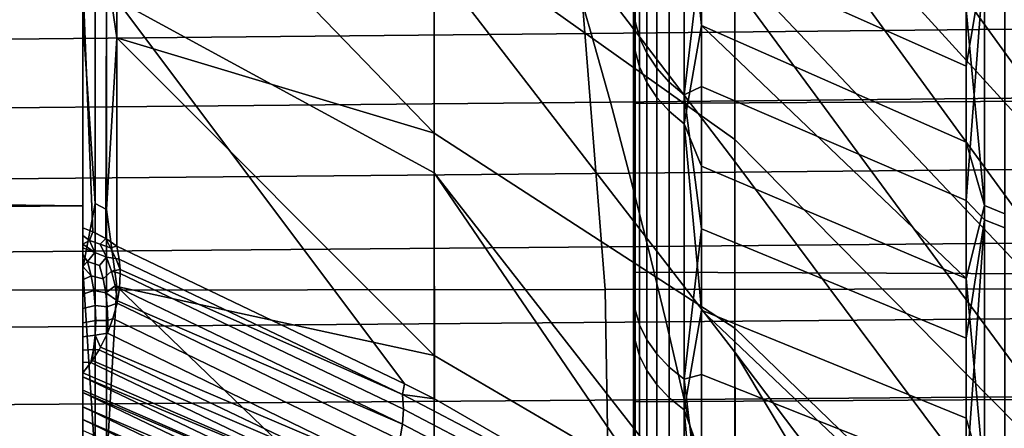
# Model space of a CAD drawing. Header units: metres. Extents: x -23 to 242, y -40 to 23.
# Tile 310 of 450: x 60.33 to 62.93, y 12.8 to 13.87. Entities that reach past the tile are written whole.
import ezdxf

# ---------------------------------------------------------------- set-up
doc = ezdxf.new("R2010")
doc.units = ezdxf.units.M
doc.layers.add('solid_10171013', color=7, linetype='CONTINUOUS')

msp = doc.modelspace()

# ---------------------------------------------------------------- linework, layer by layer
at = {"layer": 'solid_10171013'}
for points in [[(62.96183, 13.739978, 89.896179), (62.216911, 14.770289, 89.719513), (62.216911, 15.111086, 90.517403), (62.96183, 14.075115, 90.644356)], [(62.216911, 13.49982, 87.450623), (61.425186, 14.537922, 87.264099), (61.425186, 15.010462, 88.053757), (62.216911, 13.963507, 88.183937)], [(62.96183, 13.965865, 102.611633), (62.216911, 14.813896, 103.184677), (62.216911, 14.436056, 103.965698), (62.96183, 13.617125, 103.353569)], [(62.96183, 13.365105, 89.167099), (62.216911, 14.3874, 88.940956), (62.216911, 14.770289, 89.719513), (62.96183, 13.739978, 89.896179)], [(62.216911, 14.017076, 104.725449), (61.425186, 14.627672, 105.593086), (61.425186, 14.121131, 106.361374), (62.216911, 13.558147, 105.461754)], [(61.95388, 14.591146, 82.93924), (61.950001, 13.927333, 82.171532), (61.95388, 13.869023, 82.201538)], [(61.95388, 14.591146, 82.93924), (61.95388, 13.869023, 82.201538), (61.965477, 13.826366, 82.245522), (61.965477, 14.546268, 82.980949)], [(61.965477, 14.546268, 82.980949), (61.965477, 13.826366, 82.245522), (61.984608, 13.785046, 82.288116), (61.984608, 14.502796, 83.021347)], [(60.589287, 13.925312, 84.850571), (60.589287, 14.532804, 85.617859), (61.425186, 14.023881, 86.500809), (61.425186, 13.469806, 85.766068)], [(62.216911, 12.997659, 86.743088), (61.425186, 14.023881, 86.500809), (61.425186, 14.537922, 87.264099), (62.216911, 13.49982, 87.450623)], [(61.95388, 13.791306, 110.873436), (61.950001, 14.353889, 110.401146), (61.95388, 14.517418, 110.139664)], [(61.950001, 13.652664, 111.183571), (79.15036, 13.751911, 111.09066), (79.133728, 14.494763, 110.352951), (61.950001, 14.401296, 110.450058)], [(61.95388, 13.791306, 110.873436), (61.95388, 14.517418, 110.139664), (61.965477, 14.472766, 110.09771), (61.965477, 13.748888, 110.829224)], [(61.984608, 14.502796, 83.021347), (61.984608, 13.785046, 82.288116), (62.010979, 13.745705, 82.328674), (62.010979, 14.461407, 83.059814)], [(61.965477, 13.748888, 110.829224), (61.965477, 14.472766, 110.09771), (61.984608, 14.429514, 110.057076), (61.984608, 13.707799, 110.7864)], [(62.010979, 14.461407, 83.059814), (62.010979, 13.745705, 82.328674), (62.044178, 13.708955, 82.366562), (62.044178, 14.422743, 83.095749)], [(60.562321, 14.011291, 108.085678), (60.589287, 13.825337, 108.267899), (61.425186, 13.574278, 107.101509), (60.589287, 14.439425, 107.505745)], [(60.589287, 14.439425, 107.505745), (61.425186, 13.574278, 107.101509), (61.425186, 14.121131, 106.361374)], [(61.984608, 13.707799, 110.7864), (61.984608, 14.429514, 110.057076), (62.010979, 14.388333, 110.018379), (62.010979, 13.668678, 110.745628)], [(62.044178, 14.422743, 83.095749), (62.044178, 13.708955, 82.366562), (62.083687, 13.675367, 82.401192), (62.083687, 14.387407, 83.128593)], [(62.128605, 14.062056, 82.848083), (62.825428, 13.750789, 83.367798), (62.825428, 14.094557, 83.737457), (62.128605, 14.41717, 83.223656)], [(62.96183, 13.617125, 103.353569), (62.216911, 14.436056, 103.965698), (62.216911, 14.017076, 104.725449), (62.96183, 13.229003, 104.075684)], [(61.950001, 13.60777, 111.132309), (61.950001, 13.652664, 111.183571), (61.950001, 14.401296, 110.450058), (61.950001, 14.353889, 110.401146)], [(62.010979, 13.668678, 110.745628), (62.010979, 14.388333, 110.018379), (62.044178, 14.349866, 109.982239), (62.044178, 13.632134, 110.707542)], [(62.083687, 14.387407, 83.128593), (62.083687, 13.675367, 82.401192), (62.128605, 14.062056, 82.848083)], [(62.96183, 12.95158, 88.459229), (62.216911, 13.963507, 88.183937), (62.216911, 14.3874, 88.940956), (62.96183, 13.365105, 89.167099)], [(61.95388, 13.791306, 110.873436), (61.950001, 13.60777, 111.132309), (61.950001, 14.353889, 110.401146)], [(62.044178, 13.632134, 110.707542), (62.044178, 14.349866, 109.982239), (62.083687, 14.314708, 109.949211), (62.083687, 13.598736, 110.672737)], [(62.083687, 14.314708, 109.949211), (62.128605, 14.218787, 109.988602), (62.128605, 13.858145, 110.358864)], [(62.083687, 13.598736, 110.672737), (62.083687, 14.314708, 109.949211), (62.128605, 13.858145, 110.358864)], [(62.128605, 13.858145, 110.358864), (62.128605, 14.218787, 109.988602), (62.825428, 13.900286, 109.473862), (62.825428, 13.550977, 109.838295)], [(61.797546, 14.150661, 275.475983), (61.875191, 13.162882, 275.751465), (65.812691, 13.168325, 276.476349), (65.710823, 14.15673, 276.195892)], [(25.478163, 13.724939, 81.952629), (25.256577, 14.04275, 82.259171), (60.5, 14.142144, 82.357857), (60.5, 13.383145, 81.637604)], [(57.900394, 14.145563, 274.758606), (57.955215, 13.158263, 275.0289), (61.875191, 13.162882, 275.751465), (61.797546, 14.150661, 275.475983)], [(60.200001, 14.142136, 110.642136), (60.200001, 13.382612, 111.3629), (60.5, 13.383145, 111.362396), (60.5, 14.142144, 110.642143)], [(60.5, 13.3251, 84.072739), (60.5, 13.383145, 81.637604), (60.5, 14.142144, 82.357857), (60.5, 13.975814, 84.809357)], [(60.5, 13.218121, 109.04097), (60.5, 13.874959, 108.310181), (60.5, 14.142144, 110.642143), (60.5, 13.383145, 111.362396)], [(62.216911, 13.558147, 105.461754), (61.425186, 14.121131, 106.361374), (61.425186, 13.574278, 107.101509), (62.216911, 13.06058, 106.172523)], [(62.874355, 14.037746, 83.728752), (62.825428, 14.094557, 83.737457), (62.825428, 13.750789, 83.367798)], [(62.083687, 13.675367, 82.401192), (62.128605, 13.697162, 82.48201), (62.128605, 14.062056, 82.848083)], [(62.128605, 13.697162, 82.48201), (62.825428, 13.397328, 83.007385), (62.825428, 13.750789, 83.367798), (62.128605, 14.062056, 82.848083)], [(62.874393, 14.072927, 109.23243), (62.874393, 13.38365, 109.955109), (62.825428, 13.900286, 109.473862)], [(62.927574, 14.050605, 109.212234), (62.927578, 13.362421, 109.933769), (62.874393, 13.38365, 109.955109), (62.874393, 14.072927, 109.23243)], [(60.532379, 13.389174, 108.831657), (60.532379, 14.028142, 108.099609), (60.5, 13.874959, 108.310181)], [(60.562321, 13.373089, 108.816849), (60.562321, 14.011291, 108.085678), (60.532379, 14.028142, 108.099609), (60.532379, 13.389174, 108.831657)], [(61.788006, 14.012114, 256.348022), (64.599731, 14.042151, 256.881165), (64.651306, 13.866047, 256.584991), (61.83881, 13.837011, 256.051086)], [(62.874355, 14.037746, 83.728752), (62.825428, 13.750789, 83.367798), (62.825428, 13.397328, 83.007385)], [(62.874355, 13.346478, 83.00798), (62.874355, 14.037746, 83.728752), (62.825428, 13.397328, 83.007385)], [(62.927532, 13.325304, 83.029381), (62.927532, 14.015476, 83.749016), (62.874355, 14.037746, 83.728752), (62.874355, 13.346478, 83.00798)], [(58.97086, 13.983624, 255.816177), (61.788006, 14.012114, 256.348022), (61.83881, 13.837011, 256.051086), (59.02071, 13.809558, 255.518372)], [(60.562321, 14.011291, 108.085678), (60.562321, 13.373089, 108.816849), (60.589287, 13.825337, 108.267899)], [(62.219238, 12.453405, 86.062012), (61.425186, 13.469806, 85.766068), (61.425186, 14.023881, 86.500809), (62.216911, 12.997659, 86.743088)], [(62.96183, 13.229003, 104.075684), (62.216911, 14.017076, 104.725449), (62.216911, 13.558147, 105.461754), (62.96183, 12.802625, 104.775887)], [(60.525997, 13.314839, 84.082298), (60.5, 13.3251, 84.072739), (60.5, 13.975814, 84.809357)], [(60.532379, 13.955469, 84.813057), (60.532333, 13.311966, 84.084991), (60.525997, 13.314839, 84.082298), (60.5, 13.975814, 84.809357)], [(61.950001, 13.978497, 82.126274), (79.47377, 13.911737, 82.061646), (79.488686, 13.13908, 81.355133), (61.950001, 13.20817, 81.415344)], [(61.950001, 13.927333, 82.171532), (61.950001, 13.978497, 82.126274), (61.950001, 13.20817, 81.415344)], [(60.562321, 13.938704, 84.827095), (60.560768, 13.296886, 84.099052), (60.532333, 13.311966, 84.084991), (60.532379, 13.955469, 84.813057)], [(62.96183, 12.5006, 87.774605), (62.216911, 13.49982, 87.450623), (62.216911, 13.963507, 88.183937), (62.96183, 12.95158, 88.459229)], [(60.560768, 13.296886, 84.099052), (60.562321, 13.938704, 84.827095), (60.589287, 13.925312, 84.850571), (60.589287, 13.277221, 84.116997)], [(60.589287, 13.925312, 84.850571), (61.346703, 12.914515, 84.966423), (60.589287, 13.277221, 84.116997)], [(61.425186, 13.469806, 85.766068), (61.425678, 12.874979, 85.060242), (61.346703, 12.914515, 84.966423), (60.589287, 13.925312, 84.850571)], [(61.95388, 13.869023, 82.201538), (61.950001, 13.927333, 82.171532), (61.950001, 13.20817, 81.415344), (61.950001, 13.159458, 81.463203)], [(62.874393, 13.38365, 109.955109), (62.825428, 13.550977, 109.838295), (62.825428, 13.900286, 109.473862)], [(60.532379, 13.389174, 108.831657), (60.5, 13.874959, 108.310181), (60.5, 13.218121, 109.04097)], [(61.83881, 13.837011, 256.051086), (64.651306, 13.866047, 256.584991), (64.702271, 13.683931, 256.292328), (61.889027, 13.655981, 255.757568)], [(61.95388, 13.869023, 82.201538), (61.950001, 13.159458, 81.463203), (61.95388, 13.109653, 81.502243)], [(61.95388, 13.869023, 82.201538), (61.95388, 13.109653, 81.502243), (61.965477, 13.069331, 81.54837), (61.965477, 13.826366, 82.245522)], [(62.083687, 13.598736, 110.672737), (62.128605, 13.858145, 110.358864), (62.825428, 13.192116, 110.193321), (62.128605, 13.487864, 110.719482)], [(62.874393, 13.38365, 109.955109), (62.825428, 13.192116, 110.193321), (62.128605, 13.858145, 110.358864), (62.825428, 13.550977, 109.838295)], [(59.02071, 13.809558, 255.518372), (61.83881, 13.837011, 256.051086), (61.889027, 13.655981, 255.757568), (59.069988, 13.629646, 255.223953)], [(60.562321, 13.373089, 108.816849), (60.589287, 13.171069, 108.995857), (61.425186, 12.988675, 107.811378), (60.589287, 13.825337, 108.267899)], [(60.589287, 13.825337, 108.267899), (61.425186, 12.988675, 107.811378), (61.425186, 13.574278, 107.101509)], [(61.965477, 13.826366, 82.245522), (61.965477, 13.069331, 81.54837), (61.984608, 13.030273, 81.593056), (61.984608, 13.785046, 82.288116)], [(61.95388, 13.028155, 111.568604), (61.950001, 13.60777, 111.132309), (61.95388, 13.791306, 110.873436)], [(61.95388, 13.028155, 111.568604), (61.95388, 13.791306, 110.873436), (61.965477, 13.748888, 110.829224), (61.965477, 12.988085, 111.522263)], [(61.984608, 13.785046, 82.288116), (61.984608, 13.030273, 81.593056), (62.010979, 12.993086, 81.635597), (62.010979, 13.745705, 82.328674)], [(61.950001, 12.866687, 111.876961), (79.168648, 12.971493, 111.788651), (79.15036, 13.751911, 111.09066), (61.950001, 13.652664, 111.183571)], [(61.965477, 12.988085, 111.522263), (61.965477, 13.748888, 110.829224), (61.984608, 13.707799, 110.7864), (61.984608, 12.94927, 111.477364)], [(62.010979, 13.745705, 82.328674), (62.010979, 12.993086, 81.635597), (62.044178, 12.958348, 81.675339), (62.044178, 13.708955, 82.366562)], [(25.703421, 13.398218, 81.651169), (25.478163, 13.724939, 81.952629), (60.5, 13.383145, 81.637604)], [(61.984608, 12.94927, 111.477364), (61.984608, 13.707799, 110.7864), (62.010979, 13.668678, 110.745628), (62.010979, 12.912313, 111.434624)], [(62.044178, 13.708955, 82.366562), (62.044178, 12.958348, 81.675339), (62.083687, 12.9266, 81.711655), (62.083687, 13.675367, 82.401192)], [(62.083687, 13.675367, 82.401192), (62.128605, 13.322741, 82.125687), (62.128605, 13.697162, 82.48201)], [(62.128605, 13.322741, 82.125687), (62.825428, 13.034426, 82.656487), (62.825428, 13.397328, 83.007385), (62.128605, 13.697162, 82.48201)], [(61.889027, 13.655981, 255.757568), (64.702271, 13.683931, 256.292328), (64.752602, 13.495844, 256.003296), (61.938625, 13.469055, 255.467667)], [(62.010979, 12.912313, 111.434624), (62.010979, 13.668678, 110.745628), (62.044178, 13.632134, 110.707542), (62.044178, 12.877792, 111.394691)], [(62.083687, 13.675367, 82.401192), (62.083687, 12.9266, 81.711655), (62.128605, 13.322741, 82.125687)], [(59.069988, 13.629646, 255.223953), (61.889027, 13.655981, 255.757568), (61.938625, 13.469055, 255.467667), (59.118671, 13.44391, 254.933105)], [(61.950001, 12.824191, 111.82373), (61.950001, 12.866687, 111.876961), (61.950001, 13.652664, 111.183571), (61.950001, 13.60777, 111.132309)], [(62.044178, 12.877792, 111.394691), (62.044178, 13.632134, 110.707542), (62.083687, 13.598736, 110.672737), (62.083687, 12.846241, 111.3582)], [(61.95388, 13.028155, 111.568604), (61.950001, 12.824191, 111.82373), (61.950001, 13.60777, 111.132309)], [(62.083687, 13.598736, 110.672737), (62.128605, 13.487864, 110.719482), (62.128605, 13.108203, 111.070213)], [(62.083687, 12.846241, 111.3582), (62.083687, 13.598736, 110.672737), (62.128605, 13.108203, 111.070213)], [(62.216911, 13.06058, 106.172523), (61.425186, 13.574278, 107.101509), (61.425186, 12.988675, 107.811378), (62.216911, 12.525791, 106.855721)], [(62.96183, 12.802625, 104.775887), (62.216911, 13.558147, 105.461754), (62.216911, 13.06058, 106.172523), (62.96183, 12.339221, 105.452156)], [(61.938625, 13.469055, 255.467667), (64.752602, 13.495844, 256.003296), (64.802254, 13.301828, 255.71814), (61.987572, 13.276266, 255.18158)], [(62.128605, 13.108203, 111.070213), (62.128605, 13.487864, 110.719482), (62.825428, 13.192116, 110.193321), (62.825428, 12.823956, 110.538704)], [(62.968056, 12.003906, 87.117363), (62.216911, 12.997659, 86.743088), (62.216911, 13.49982, 87.450623), (62.96183, 12.5006, 87.774605)], [(59.118671, 13.44391, 254.933105), (61.938625, 13.469055, 255.467667), (61.987572, 13.276266, 255.18158), (59.166721, 13.25237, 254.646027)], [(62.044605, 12.517806, 85.80101), (61.425678, 12.874979, 85.060242), (61.425186, 13.469806, 85.766068), (62.055763, 12.544439, 85.846672)], [(62.219238, 12.453405, 86.062012), (62.055763, 12.544439, 85.846672), (61.425186, 13.469806, 85.766068)], [(25.930708, 13.063514, 81.355873), (25.703421, 13.398218, 81.651169), (60.5, 13.383145, 81.637604)], [(26.15937, 12.721174, 81.067184), (25.930708, 13.063514, 81.355873), (60.5, 13.383145, 81.637604), (60.5, 12.586076, 80.956848)], [(60.200001, 13.382612, 111.3629), (60.200001, 12.586408, 112.042923), (60.5, 12.586076, 112.043152), (60.5, 13.383145, 111.362396)], [(60.532379, 12.712051, 109.528564), (60.532379, 13.389174, 108.831657), (60.5, 13.218121, 109.04097)], [(60.5, 12.820266, 84.220261), (60.5, 12.791713, 84.279747), (60.5, 12.586076, 80.956848), (60.5, 13.383145, 81.637604)], [(60.5, 12.853821, 84.164436), (60.5, 12.820266, 84.220261), (60.5, 13.383145, 81.637604)], [(60.5, 12.89169, 84.113441), (60.5, 12.853821, 84.164436), (60.5, 13.383145, 81.637604)], [(60.5, 12.897951, 84.105972), (60.5, 12.89169, 84.113441), (60.5, 13.383145, 81.637604)], [(60.5, 12.93302, 84.068413), (60.5, 12.897951, 84.105972), (60.5, 13.383145, 81.637604)], [(60.5, 12.943223, 84.058693), (60.5, 12.93302, 84.068413), (60.5, 13.383145, 81.637604)], [(60.5, 12.971476, 84.035789), (60.5, 12.943223, 84.058693), (60.5, 13.383145, 81.637604)], [(60.5, 13.003339, 84.01667), (60.5, 12.971476, 84.035789), (60.5, 13.383145, 81.637604)], [(60.5, 13.03838, 84.00161), (60.5, 13.003339, 84.01667), (60.5, 13.383145, 81.637604)], [(60.5, 13.075045, 83.991722), (60.5, 13.03838, 84.00161), (60.5, 13.383145, 81.637604)], [(60.5, 13.112641, 83.987061), (60.5, 13.075045, 83.991722), (60.5, 13.383145, 81.637604)], [(60.5, 13.150577, 83.987679), (60.5, 13.112641, 83.987061), (60.5, 13.383145, 81.637604)], [(60.5, 13.188046, 83.993683), (60.5, 13.150577, 83.987679), (60.5, 13.383145, 81.637604)], [(60.5, 13.223043, 84.004227), (60.5, 13.188046, 83.993683), (60.5, 13.383145, 81.637604)], [(60.5, 13.25469, 84.018608), (60.5, 13.223043, 84.004227), (60.5, 13.383145, 81.637604)], [(60.5, 13.272518, 84.028984), (60.5, 13.25469, 84.018608), (60.5, 13.383145, 81.637604)], [(60.5, 13.281917, 84.035309), (60.5, 13.272518, 84.028984), (60.5, 13.383145, 81.637604)], [(60.5, 13.30535, 84.053459), (60.5, 13.281917, 84.035309), (60.5, 13.383145, 81.637604)], [(60.5, 13.3251, 84.072739), (60.5, 13.30535, 84.053459), (60.5, 13.383145, 81.637604)], [(60.5, 12.523279, 109.734871), (60.5, 13.218121, 109.04097), (60.5, 13.383145, 111.362396), (60.5, 12.586076, 112.043152)], [(60.562321, 12.69678, 109.512917), (60.562321, 13.373089, 108.816849), (60.532379, 13.389174, 108.831657), (60.532379, 12.712051, 109.528564)], [(62.874355, 13.346478, 83.00798), (62.825428, 13.397328, 83.007385), (62.825428, 13.034426, 82.656487)], [(62.874393, 13.38365, 109.955109), (62.874397, 12.65731, 110.640526), (62.825428, 13.192116, 110.193321)], [(62.927578, 13.362421, 109.933769), (62.927578, 12.637234, 110.618095), (62.874397, 12.65731, 110.640526), (62.874393, 13.38365, 109.955109)], [(60.562321, 13.373089, 108.816849), (60.562321, 12.69678, 109.512917), (60.589287, 13.171069, 108.995857)], [(62.874355, 13.346478, 83.00798), (62.825428, 13.034426, 82.656487), (62.825428, 12.662335, 82.315353)], [(62.874352, 12.618249, 82.32457), (62.874355, 13.346478, 83.00798), (62.825428, 12.662335, 82.315353)], [(62.927532, 12.598231, 82.347054), (62.927532, 13.325304, 83.029381), (62.874355, 13.346478, 83.00798), (62.874352, 12.618249, 82.32457)], [(60.525997, 13.314839, 84.082298), (60.517204, 13.291949, 84.05397), (60.5, 13.30535, 84.053459), (60.5, 13.3251, 84.072739)], [(60.517204, 13.291949, 84.05397), (60.5, 13.281917, 84.035309), (60.5, 13.30535, 84.053459)], [(60.517204, 13.291949, 84.05397), (60.525997, 13.314839, 84.082298), (60.560768, 13.296886, 84.099052), (60.545719, 13.282537, 84.069695)], [(60.560768, 13.296886, 84.099052), (60.525997, 13.314839, 84.082298), (60.532333, 13.311966, 84.084991)], [(61.987572, 13.276266, 255.18158), (64.802254, 13.301828, 255.71814), (64.851204, 13.101926, 255.437057), (62.035831, 13.077646, 254.899506)], [(62.083687, 12.9266, 81.711655), (62.128605, 12.939054, 81.779366), (62.128605, 13.322741, 82.125687)], [(62.128605, 12.939054, 81.779366), (62.825428, 12.662335, 82.315353), (62.825428, 13.034426, 82.656487), (62.128605, 13.322741, 82.125687)], [(59.166721, 13.25237, 254.646027), (61.987572, 13.276266, 255.18158), (62.035831, 13.077646, 254.899506), (59.214111, 13.05505, 254.362885)], [(60.517204, 13.291949, 84.05397), (60.531914, 13.260049, 84.042084), (60.5, 13.281917, 84.035309)], [(60.531914, 13.260049, 84.042084), (60.5, 13.272518, 84.028984), (60.5, 13.281917, 84.035309)], [(60.562363, 13.247738, 84.060577), (60.531914, 13.260049, 84.042084), (60.517204, 13.291949, 84.05397), (60.545719, 13.282537, 84.069695)], [(60.573013, 13.272498, 84.090195), (60.545719, 13.282537, 84.069695), (60.560768, 13.296886, 84.099052)], [(60.586823, 13.244423, 84.08548), (60.562363, 13.247738, 84.060577), (60.545719, 13.282537, 84.069695), (60.573013, 13.272498, 84.090195)], [(60.573013, 13.272498, 84.090195), (60.560768, 13.296886, 84.099052), (60.589287, 13.277221, 84.116997)], [(60.586823, 13.244423, 84.08548), (60.573013, 13.272498, 84.090195), (60.589287, 13.277221, 84.116997), (60.596035, 13.242344, 84.096237)], [(61.341717, 12.886269, 84.932968), (60.596035, 13.242344, 84.096237), (60.589287, 13.277221, 84.116997), (61.346703, 12.914515, 84.966423)], [(60.531914, 13.260049, 84.042084), (60.512344, 13.23644, 84.016556), (60.5, 13.25469, 84.018608), (60.5, 13.272518, 84.028984)], [(60.512344, 13.23644, 84.016556), (60.5, 13.223043, 84.004227), (60.5, 13.25469, 84.018608)], [(60.562363, 13.247738, 84.060577), (60.544155, 13.226117, 84.033493), (60.512344, 13.23644, 84.016556), (60.531914, 13.260049, 84.042084)], [(60.512344, 13.23644, 84.016556), (60.521862, 13.198732, 84.008316), (60.5, 13.223043, 84.004227)], [(60.521862, 13.198732, 84.008316), (60.5, 13.188046, 83.993683), (60.5, 13.223043, 84.004227)], [(60.553753, 13.190674, 84.02832), (60.521862, 13.198732, 84.008316), (60.512344, 13.23644, 84.016556), (60.544155, 13.226117, 84.033493)], [(60.562363, 13.247738, 84.060577), (60.575665, 13.210833, 84.054901), (60.553753, 13.190674, 84.02832), (60.544155, 13.226117, 84.033493)], [(60.562363, 13.247738, 84.060577), (60.586823, 13.244423, 84.08548), (60.598061, 13.215078, 84.082481), (60.575665, 13.210833, 84.054901)], [(60.586823, 13.244423, 84.08548), (60.596035, 13.242344, 84.096237), (60.598061, 13.215078, 84.082481)], [(60.598061, 13.215078, 84.082481), (60.596035, 13.242344, 84.096237), (61.341717, 12.886269, 84.932968)], [(60.532379, 12.712051, 109.528564), (60.5, 13.218121, 109.04097), (60.5, 12.523279, 109.734871)], [(60.521862, 13.198732, 84.008316), (60.528725, 13.159767, 84.004448), (60.5, 13.150577, 83.987679), (60.5, 13.188046, 83.993683)], [(60.560551, 13.154259, 84.026649), (60.528725, 13.159767, 84.004448), (60.521862, 13.198732, 84.008316), (60.553753, 13.190674, 84.02832)], [(60.575665, 13.210833, 84.054901), (60.585392, 13.172465, 84.052757), (60.560551, 13.154259, 84.026649), (60.553753, 13.190674, 84.02832)], [(60.575665, 13.210833, 84.054901), (60.598061, 13.215078, 84.082481), (60.598259, 13.205015, 84.078018)], [(60.575665, 13.210833, 84.054901), (60.598259, 13.205015, 84.078018), (60.596275, 13.16609, 84.063431), (60.585392, 13.172465, 84.052757)], [(60.598259, 13.205015, 84.078018), (61.344074, 12.847713, 84.914597), (61.341629, 12.807698, 84.899689), (60.596275, 13.16609, 84.063431)], [(60.598061, 13.215078, 84.082481), (61.341717, 12.886269, 84.932968), (61.344074, 12.847713, 84.914597), (60.598259, 13.205015, 84.078018)], [(61.950001, 13.20817, 81.415344), (79.488686, 13.13908, 81.355133), (79.501579, 12.330787, 80.690063), (61.950001, 12.401433, 80.745438)], [(61.950001, 13.159458, 81.463203), (61.950001, 13.20817, 81.415344), (61.950001, 12.401433, 80.745438)], [(60.585392, 13.172465, 84.052757), (60.59132, 13.133314, 84.054138), (60.560551, 13.154259, 84.026649)], [(60.562321, 12.69678, 109.512917), (60.589287, 12.478521, 109.687492), (61.425186, 12.365994, 108.48896), (60.589287, 13.171069, 108.995857)], [(60.585392, 13.172465, 84.052757), (60.596275, 13.16609, 84.063431), (60.59132, 13.133314, 84.054138)], [(60.589287, 13.171069, 108.995857), (61.425186, 12.365994, 108.48896), (61.425186, 12.988675, 107.811378)], [(62.874397, 12.65731, 110.640526), (62.825428, 12.823956, 110.538704), (62.825428, 13.192116, 110.193321)], [(57.955215, 13.158263, 275.0289), (57.962582, 12.164549, 275.264404), (61.892338, 12.168564, 275.989868), (61.875191, 13.162882, 275.751465)], [(60.528725, 13.159767, 84.004448), (60.532814, 13.120229, 84.00502), (60.5, 13.112641, 83.987061), (60.5, 13.150577, 83.987679)], [(60.564449, 13.117428, 84.028503), (60.532814, 13.120229, 84.00502), (60.528725, 13.159767, 84.004448), (60.560551, 13.154259, 84.026649)], [(60.59132, 13.133314, 84.054138), (60.589924, 13.12641, 84.052536), (60.564449, 13.117428, 84.028503), (60.560551, 13.154259, 84.026649)], [(60.59132, 13.133314, 84.054138), (60.596275, 13.16609, 84.063431), (61.341629, 12.807698, 84.899689)], [(61.875191, 13.162882, 275.751465), (61.892338, 12.168564, 275.989868), (65.840652, 12.173324, 276.717621), (65.812691, 13.168325, 276.476349)], [(61.95388, 13.109653, 81.502243), (61.950001, 13.159458, 81.463203), (61.950001, 12.401433, 80.745438), (61.950001, 12.357097, 80.797241)], [(60.532814, 13.120229, 84.00502), (60.534058, 13.080812, 84.010025), (60.5, 13.075045, 83.991722), (60.5, 13.112641, 83.987061)], [(60.565388, 13.080747, 84.033852), (60.534058, 13.080812, 84.010025), (60.532814, 13.120229, 84.00502), (60.564449, 13.117428, 84.028503)], [(60.565388, 13.080747, 84.033852), (60.564449, 13.117428, 84.028503), (60.589924, 13.12641, 84.052536), (60.579315, 13.086766, 84.045555)], [(60.589924, 13.12641, 84.052536), (61.334427, 12.767036, 84.88855), (61.32262, 12.726554, 84.881393), (60.579315, 13.086766, 84.045555)], [(60.59132, 13.133314, 84.054138), (61.341629, 12.807698, 84.899689), (61.334427, 12.767036, 84.88855), (60.589924, 13.12641, 84.052536)], [(61.95388, 13.109653, 81.502243), (61.950001, 12.357097, 80.797241), (61.95388, 12.315074, 80.843224)], [(61.95388, 13.109653, 81.502243), (61.95388, 12.315074, 80.843224), (61.965477, 12.277196, 80.89138), (61.965477, 13.069331, 81.54837)], [(62.035831, 13.077646, 254.899506), (64.851204, 13.101926, 255.437057), (64.899414, 12.896179, 255.160233), (62.083378, 12.873226, 254.621628)], [(62.083687, 12.846241, 111.3582), (62.128605, 13.108203, 111.070213), (62.825428, 12.446759, 110.874184), (62.128605, 12.719424, 111.410812)], [(62.874397, 12.65731, 110.640526), (62.825428, 12.446759, 110.874184), (62.128605, 13.108203, 111.070213), (62.825428, 12.823956, 110.538704)], [(59.214111, 13.05505, 254.362885), (62.035831, 13.077646, 254.899506), (62.083378, 12.873226, 254.621628), (59.260803, 12.85197, 254.083893)], [(60.534058, 13.080812, 84.010025), (60.532436, 13.042207, 84.019379), (60.5, 13.03838, 84.00161), (60.5, 13.075045, 83.991722)], [(60.534058, 13.080812, 84.010025), (60.565388, 13.080747, 84.033852), (60.564743, 13.047907, 84.042694), (60.532436, 13.042207, 84.019379)], [(60.579315, 13.086766, 84.045555), (61.32262, 12.726554, 84.881393), (61.306446, 12.687075, 84.87838), (60.564743, 13.047907, 84.042694)], [(60.565388, 13.080747, 84.033852), (60.579315, 13.086766, 84.045555), (60.564743, 13.047907, 84.042694)], [(61.965477, 13.069331, 81.54837), (61.965477, 12.277196, 80.89138), (61.984608, 12.240505, 80.938026), (61.984608, 13.030273, 81.593056)], [(60.532436, 13.042207, 84.019379), (60.527973, 13.005094, 84.032906), (60.5, 13.003339, 84.01667), (60.5, 13.03838, 84.00161)], [(60.532436, 13.042207, 84.019379), (60.546452, 13.010558, 84.043976), (60.542641, 13.003798, 84.04467), (60.527973, 13.005094, 84.032906)], [(60.532436, 13.042207, 84.019379), (60.564743, 13.047907, 84.042694), (60.546452, 13.010558, 84.043976)], [(60.546452, 13.010558, 84.043976), (60.564743, 13.047907, 84.042694), (61.306446, 12.687075, 84.87838)], [(62.96183, 12.339221, 105.452156), (62.216911, 13.06058, 106.172523), (62.216911, 12.525791, 106.855721), (62.96183, 11.840133, 106.102539)], [(61.95388, 12.230016, 112.223312), (61.950001, 12.824191, 111.82373), (61.95388, 13.028155, 111.568604)], [(61.95388, 12.230016, 112.223312), (61.95388, 13.028155, 111.568604), (61.965477, 12.988085, 111.522263), (61.965477, 12.1924, 112.17495)], [(61.984608, 13.030273, 81.593056), (61.984608, 12.240505, 80.938026), (62.010979, 12.205572, 80.982437), (62.010979, 12.993086, 81.635597)], [(60.520832, 12.970112, 84.050438), (60.5, 12.971476, 84.035789), (60.5, 13.003339, 84.01667), (60.527973, 13.005094, 84.032906)], [(60.527973, 13.005094, 84.032906), (60.524601, 12.975458, 84.049225), (60.520832, 12.970112, 84.050438)], [(60.527973, 13.005094, 84.032906), (60.542641, 13.003798, 84.04467), (60.524601, 12.975458, 84.049225)], [(60.524601, 12.975458, 84.049225), (60.542641, 13.003798, 84.04467), (61.286232, 12.6494, 84.879555)], [(60.546452, 13.010558, 84.043976), (61.306446, 12.687075, 84.87838), (61.286232, 12.6494, 84.879555), (60.542641, 13.003798, 84.04467)], [(62.010979, 12.993086, 81.635597), (62.010979, 12.205572, 80.982437), (62.044178, 12.17294, 81.023926), (62.044178, 12.958348, 81.675339)], [(62.703194, 12.137053, 86.698006), (62.219238, 12.453405, 86.062012), (62.216911, 12.997659, 86.743088), (62.718601, 12.159616, 86.751846)], [(62.968056, 12.003906, 87.117363), (62.718601, 12.159616, 86.751846), (62.216911, 12.997659, 86.743088)], [(60.520832, 12.970112, 84.050438), (60.5, 12.943223, 84.058693), (60.5, 12.971476, 84.035789)], [(60.520832, 12.970112, 84.050438), (61.262386, 12.614295, 84.884911), (60.5, 12.943223, 84.058693)], [(60.524601, 12.975458, 84.049225), (61.286232, 12.6494, 84.879555), (61.262386, 12.614295, 84.884911), (60.520832, 12.970112, 84.050438)], [(62.216911, 12.525791, 106.855721), (61.425186, 12.988675, 107.811378), (61.425186, 12.365994, 108.48896), (62.216911, 11.955306, 107.509407)], [(61.950001, 12.044888, 112.528786), (79.188446, 12.155602, 112.445023), (79.168648, 12.971493, 111.788651), (61.950001, 12.866687, 111.876961)], [(61.965477, 12.1924, 112.17495), (61.965477, 12.988085, 111.522263), (61.984608, 12.94927, 111.477364), (61.984608, 12.155963, 112.128105)], [(61.262386, 12.614295, 84.884911), (60.5, 12.93302, 84.068413), (60.5, 12.943223, 84.058693)], [(61.984608, 12.155963, 112.128105), (61.984608, 12.94927, 111.477364), (62.010979, 12.912313, 111.434624), (62.010979, 12.121271, 112.083504)], [(62.044178, 12.958348, 81.675339), (62.044178, 12.17294, 81.023926), (62.083687, 12.143116, 81.061836), (62.083687, 12.9266, 81.711655)], [(62.083687, 12.9266, 81.711655), (62.128605, 12.546368, 81.443275), (62.128605, 12.939054, 81.779366)], [(62.128605, 12.546368, 81.443275), (62.825428, 12.281321, 81.984207), (62.825428, 12.662335, 82.315353), (62.128605, 12.939054, 81.779366)], [(61.286179, 12.557018, 84.9543), (60.5, 12.897951, 84.105972), (60.5, 12.93302, 84.068413)], [(61.262386, 12.614295, 84.884911), (61.286179, 12.557018, 84.9543), (60.5, 12.93302, 84.068413)], [(61.341717, 12.886269, 84.932968), (61.346703, 12.914515, 84.966423), (61.425678, 12.874979, 85.060242)], [(62.010979, 12.121271, 112.083504), (62.010979, 12.912313, 111.434624), (62.044178, 12.877792, 111.394691), (62.044178, 12.088864, 112.04184)], [(62.083687, 12.9266, 81.711655), (62.083687, 12.143116, 81.061836), (62.128605, 12.546368, 81.443275)], [(61.286179, 12.557018, 84.9543), (60.5, 12.89169, 84.113441), (60.5, 12.897951, 84.105972)], [(61.281574, 12.516542, 84.997246), (60.5, 12.853821, 84.164436), (60.5, 12.89169, 84.113441)], [(61.286179, 12.557018, 84.9543), (61.281574, 12.516542, 84.997246), (60.5, 12.89169, 84.113441)], [(61.341717, 12.886269, 84.932968), (61.425678, 12.874979, 85.060242), (62.044605, 12.517806, 85.80101)], [(61.341717, 12.886269, 84.932968), (62.044605, 12.517806, 85.80101), (62.047047, 12.479208, 85.782745), (61.344074, 12.847713, 84.914597)], [(62.083378, 12.873226, 254.621628), (64.899414, 12.896179, 255.160233), (64.946854, 12.684628, 254.887878), (62.130169, 12.663038, 254.34816)], [(59.260803, 12.85197, 254.083893), (62.083378, 12.873226, 254.621628), (62.130169, 12.663038, 254.34816), (59.306774, 12.643153, 253.809235)], [(61.950001, 12.005521, 112.473213), (61.950001, 12.044888, 112.528786), (61.950001, 12.866687, 111.876961), (61.950001, 12.824191, 111.82373)], [(62.044178, 12.088864, 112.04184), (62.044178, 12.877792, 111.394691), (62.083687, 12.846241, 111.3582), (62.083687, 12.059246, 112.003761)], [(61.276688, 12.479656, 85.045929), (60.5, 12.820266, 84.220261), (60.5, 12.853821, 84.164436)], [(61.281574, 12.516542, 84.997246), (61.276688, 12.479656, 85.045929), (60.5, 12.853821, 84.164436)], [(61.344074, 12.847713, 84.914597), (62.047047, 12.479208, 85.782745), (62.044514, 12.439239, 85.767731), (61.341629, 12.807698, 84.899689)], [(62.083687, 12.846241, 111.3582), (62.128605, 12.719424, 111.410812), (62.128605, 12.321799, 111.741043)], [(62.083687, 12.059246, 112.003761), (62.083687, 12.846241, 111.3582), (62.128605, 12.321799, 111.741043)], [(61.271633, 12.447094, 85.099403), (60.5, 12.791713, 84.279747), (60.5, 12.820266, 84.220261)], [(61.276688, 12.479656, 85.045929), (61.271633, 12.447094, 85.099403), (60.5, 12.820266, 84.220261)], [(61.341629, 12.807698, 84.899689), (62.044514, 12.439239, 85.767731), (62.03706, 12.398708, 85.756279), (61.334427, 12.767036, 84.88855)], [(61.95388, 12.230016, 112.223312), (61.950001, 12.005521, 112.473213), (61.950001, 12.824191, 111.82373)]]:
    msp.add_3dface(points, dxfattribs=at)

doc.saveas('drawing.dxf')
